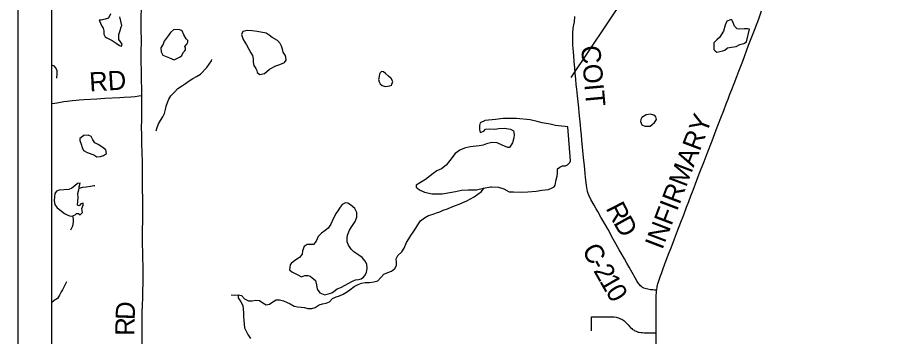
# Model space of a CAD drawing. Extents: x 0 to 34, y 0 to 22.
# Drawn here: x 23.344 to 25.975, y 17.236 to 18.181 of the extents above; entities that cross this region are included whole.
import ezdxf

# ---------------------------------------------------------------- set-up
doc = ezdxf.new("R2010")
doc.units = 0
for name, color, linetype in [('GM_X_Corporation', 7, 'Continuous'), ('GM_X_County_Road', 7, 'Continuous'), ('GM_X_County_Road_Text', 7, 'Continuous'), ('GM_X_Minor_Lake', 7, 'Continuous'), ('GM_X_Minor_River', 7, 'Continuous'), ('GM_X_Township_Road', 7, 'Continuous'), ('GM_X_Township_Road_Text', 7, 'Continuous'), ('SH_Data', 7, 'Continuous')]:
    doc.layers.add(name, color=color, linetype=linetype)

msp = doc.modelspace()

# ---------------------------------------------------------------- linework, layer by layer
at = {"layer": 'GM_X_Corporation'}
msp.add_lwpolyline([(28.775, 16.6777), (28.7553, 18.174), (28.7532, 18.52), (28.7531, 18.5321), (28.758, 19.3951), (28.7506, 19.9239), (23.4438, 19.9239), (23.4438, 15.6034)], dxfattribs=at)
at = {"layer": 'GM_X_County_Road'}
for points in [[(23.7117, 17.9505), (23.7114, 17.9629), (23.7106, 18.0029), (23.7103, 18.0247), (23.7102, 18.0502), (23.71, 18.0676), (23.71, 18.0807), (23.7104, 18.1105), (23.7099, 18.1501), (23.7102, 18.1856), (23.7103, 18.2052)], [(25.2382, 17.3724), (25.232, 17.3728), (25.2267, 17.3734), (25.2204, 17.3742), (25.2157, 17.375), (25.2118, 17.3757), (25.2077, 17.3765), (25.204, 17.3775), (25.2, 17.3789), (25.1966, 17.3808), (25.1939, 17.3825), (25.1907, 17.3855), (25.1865, 17.3906), (25.1828, 17.3956), (25.1797, 17.4008), (25.1748, 17.4092), (25.1564, 17.4415), (25.15, 17.4526), (25.1425, 17.4659), (25.136, 17.4774), (25.1275, 17.4925), (25.1173, 17.5105), (25.1096, 17.5244), (25.094, 17.5525), (25.0847, 17.5694), (25.073, 17.5898), (25.0637, 17.606), (25.0588, 17.6144), (25.0527, 17.6247), (25.0431, 17.642), (25.0369, 17.6546), (25.0348, 17.6597), (25.0333, 17.6652), (25.0318, 17.6718), (25.0309, 17.6772), (25.0301, 17.6832), (25.0291, 17.6924), (25.0275, 17.7068), (25.0262, 17.7192), (25.0238, 17.7419), (25.0216, 17.7658), (25.0168, 17.8175), (25.0155, 17.8321), (25.0138, 17.8489), (25.0122, 17.8632), (25.0103, 17.8813), (25.0086, 17.8995), (25.007, 17.9138), (25.0052, 17.9315), (25.0033, 17.9495), (25.0014, 17.9685), (25, 17.9825), (24.9986, 17.9983), (24.997, 18.0163), (24.9956, 18.0323), (24.994, 18.0505), (24.9925, 18.0685), (24.9915, 18.0801), (24.9901, 18.099), (24.9895, 18.1112), (24.9892, 18.122), (24.9893, 18.1302), (24.9895, 18.137), (24.9898, 18.1402), (24.9903, 18.145), (24.991, 18.1496), (24.9928, 18.1597), (24.9943, 18.1688), (24.995, 18.1735), (24.9954, 18.179), (24.9956, 18.1843)], [(25.2382, 17.3724), (25.2387, 17.3757), (25.2393, 17.3797), (25.24, 17.3842), (25.2408, 17.3879), (25.2419, 17.392), (25.2437, 17.398), (25.2455, 17.4035), (25.2476, 17.4095), (25.2497, 17.4155), (25.2524, 17.4226), (25.2555, 17.431), (25.2576, 17.4366), (25.2658, 17.4584), (25.2755, 17.4841), (25.2809, 17.4983), (25.2911, 17.5246), (25.3001, 17.5485), (25.3099, 17.5743), (25.3183, 17.5966), (25.3268, 17.6189), (25.3333, 17.6362), (25.3393, 17.6521), (25.346, 17.6695), (25.3577, 17.6995), (25.3646, 17.7176), (25.3786, 17.754), (25.3878, 17.7779), (25.4025, 17.8158), (25.415, 17.848), (25.4285, 17.8835), (25.437, 17.9057), (25.4447, 17.9258), (25.4498, 17.9392), (25.4556, 17.9541), (25.461, 17.968), (25.4676, 17.9853), (25.476, 18.007), (25.4818, 18.0223), (25.4933, 18.0521), (25.5109, 18.099), (25.5221, 18.1287), (25.5279, 18.144), (25.5358, 18.1651), (25.5407, 18.178), (25.5494, 18.201)], [(23.7123, 17.1947), (23.7125, 17.2376), (23.7124, 17.2618), (23.7125, 17.2723), (23.7128, 17.2847), (23.7132, 17.3067), (23.714, 17.3289), (23.7147, 17.3493), (23.7148, 17.3542), (23.715, 17.3635), (23.7155, 17.4008), (23.7156, 17.4207), (23.7156, 17.4473), (23.715, 17.4645), (23.7142, 17.485), (23.714, 17.5105), (23.7138, 17.531), (23.714, 17.5515), (23.7145, 17.5788), (23.7148, 17.6012), (23.7145, 17.6335), (23.7139, 17.682), (23.7135, 17.7528), (23.7122, 17.8075), (23.7115, 17.8324), (23.7112, 17.8572), (23.7113, 17.8765), (23.7114, 17.8988), (23.7117, 17.9192), (23.7117, 17.9505)], [(25.2367, 17.2467), (25.2366, 17.2703), (25.2365, 17.301), (25.2364, 17.3204), (25.2364, 17.33), (25.2365, 17.3396), (25.2366, 17.3462), (25.2368, 17.3537), (25.2369, 17.3589), (25.2373, 17.3639), (25.2377, 17.3679), (25.2382, 17.3724)], [(25.2371, 17.146), (25.2369, 17.1831), (25.2368, 17.2268), (25.2367, 17.2467)]]:
    msp.add_lwpolyline(points, dxfattribs=at)
at = {"layer": 'GM_X_Minor_Lake'}
for p, q in [((25.5048, 18.1098), (25.5136, 18.1471)), ((23.7897, 18.1267), (23.7777, 18.1114)), ((24.1142, 18.1132), (24.0982, 18.1226)), ((23.4595, 18.002), (23.4609, 18.0149)), ((24.4155, 18.0078), (24.414, 18.0004)), ((25.2074, 17.8929), (25.1942, 17.8852)), ((24.9829, 17.7561), (24.9749, 17.8573)), ((23.5501, 17.7816), (23.5695, 17.7741)), ((23.495, 17.6712), (23.4666, 17.669)), ((23.4887, 17.3978), (23.4765, 17.3733)), ((24.3019, 17.3803), (24.3365, 17.3996))]:
    msp.add_line(p, q, dxfattribs=at)
for points in [[(23.6185, 18.1921), (23.6126, 18.1792), (23.6035, 18.1761), (23.591, 18.1741), (23.5853, 18.174), (23.5934, 18.1563)], [(23.5934, 18.1563), (23.5973, 18.1495), (23.5988, 18.1419), (23.5993, 18.1324), (23.6028, 18.1237), (23.6081, 18.1215), (23.6233, 18.1137), (23.6358, 18.105), (23.6453, 18.0983), (23.6514, 18.0964), (23.6533, 18.1025), (23.6433, 18.1161), (23.6432, 18.1313), (23.6473, 18.1434), (23.6506, 18.1541), (23.6521, 18.1583), (23.649, 18.1707), (23.6466, 18.1832)], [(25.5136, 18.1471), (25.5079, 18.1481), (25.498, 18.1477), (25.4844, 18.1468), (25.4765, 18.1479), (25.4688, 18.1554), (25.4665, 18.1641), (25.463, 18.1706), (25.4611, 18.1743), (25.457, 18.1747), (25.4464, 18.1704), (25.4416, 18.159), (25.4364, 18.1412), (25.4244, 18.1221), (25.4162, 18.1148), (25.4079, 18.1064), (25.4081, 18.0863), (25.4115, 18.0822), (25.4164, 18.0788), (25.4342, 18.0823), (25.4406, 18.0843), (25.4481, 18.0912), (25.4602, 18.0932), (25.4738, 18.0955), (25.4852, 18.1013), (25.4969, 18.1041), (25.5048, 18.1098)], [(23.7777, 18.1114), (23.7751, 18.1023), (23.7684, 18.0912), (23.7689, 18.0799), (23.7743, 18.0697), (23.7834, 18.0663), (23.794, 18.0622), (23.8077, 18.0563), (23.8258, 18.0651), (23.8303, 18.069), (23.834, 18.0773), (23.8389, 18.0827), (23.8411, 18.0861), (23.8415, 18.0903), (23.8395, 18.096), (23.8455, 18.1025), (23.8485, 18.1085), (23.8481, 18.1131), (23.8428, 18.1187), (23.8362, 18.1305), (23.8312, 18.1418), (23.8248, 18.1452), (23.8161, 18.1462), (23.8055, 18.1446), (23.7964, 18.1374), (23.7897, 18.1267)], [(24.0982, 18.1226), (24.0894, 18.1294), (24.0799, 18.1346), (24.0538, 18.1405), (24.039, 18.1415), (24.0246, 18.1433), (24.011, 18.1401), (24.0069, 18.131), (24.012, 18.1162), (24.0223, 18.1004), (24.0285, 18.0879), (24.0354, 18.0766), (24.04, 18.0687), (24.0415, 18.0592), (24.0416, 18.0486), (24.044, 18.0387), (24.0501, 18.0304), (24.0528, 18.0244), (24.0536, 18.0183), (24.0612, 18.0123), (24.0759, 18.0155), (24.0906, 18.0281), (24.1091, 18.0377), (24.1212, 18.042), (24.1344, 18.0478), (24.1396, 18.0554), (24.1388, 18.0634), (24.1365, 18.0694), (24.1307, 18.0792), (24.1284, 18.0879), (24.126, 18.0963), (24.1214, 18.1049), (24.1142, 18.1132)], [(23.4609, 18.0149), (23.4605, 18.0244), (23.4562, 18.0335), (23.4524, 18.0376), (23.4438, 18.0406)], [(24.414, 18.0004), (24.4137, 17.9972), (24.4156, 17.9904), (24.4183, 17.9851), (24.424, 17.9798), (24.4335, 17.9772), (24.4471, 17.9785), (24.4517, 17.9812), (24.4558, 17.9914), (24.4508, 18.0009), (24.4431, 18.0073), (24.434, 18.0159), (24.4279, 18.02), (24.4226, 18.0211), (24.4188, 18.0177), (24.4162, 18.0131), (24.4155, 18.0078)], [(25.1942, 17.8852), (25.1916, 17.8791), (25.1905, 17.8734), (25.194, 17.8632), (25.2031, 17.8591), (25.2187, 17.8588), (25.2247, 17.8638), (25.2322, 17.8699), (25.2374, 17.8794), (25.2362, 17.887), (25.2298, 17.8919), (25.2195, 17.8952), (25.2074, 17.8929)], [(24.9749, 17.8573), (24.9674, 17.858), (24.9556, 17.8591), (24.9386, 17.8608), (24.9223, 17.8653), (24.8988, 17.8696), (24.8844, 17.8729), (24.8631, 17.8781), (24.8222, 17.8816), (24.7832, 17.8817), (24.7605, 17.8788), (24.7299, 17.8756), (24.7148, 17.869), (24.7134, 17.8614), (24.7127, 17.8496), (24.715, 17.8409), (24.7256, 17.8444), (24.7305, 17.8502), (24.7426, 17.851), (24.7581, 17.85), (24.7698, 17.8523), (24.7872, 17.8529), (24.8047, 17.8507), (24.8138, 17.8451), (24.8154, 17.8341), (24.8143, 17.8242), (24.811, 17.8098), (24.8021, 17.7961), (24.7968, 17.7957), (24.7801, 17.8031), (24.7649, 17.8095), (24.7493, 17.8108), (24.7335, 17.8069), (24.724, 17.8027), (24.7123, 17.8007), (24.6855, 17.7982), (24.6681, 17.7939), (24.6545, 17.7885), (24.641, 17.7778), (24.6248, 17.7576), (24.614, 17.7431), (24.6004, 17.7327), (24.5869, 17.7265), (24.5759, 17.7185), (24.5665, 17.712), (24.553, 17.7012), (24.5375, 17.692), (24.5247, 17.6847), (24.5255, 17.6783), (24.5354, 17.6704), (24.5502, 17.6637), (24.5722, 17.6582), (24.6025, 17.6584), (24.6248, 17.6627), (24.6418, 17.6659), (24.66, 17.6698), (24.6796, 17.6704), (24.7042, 17.6705), (24.725, 17.6756), (24.7458, 17.6796), (24.7488, 17.6796), (24.7693, 17.6779), (24.7852, 17.6731), (24.8008, 17.6648), (24.8133, 17.6642), (24.8375, 17.6632), (24.8561, 17.6649), (24.8806, 17.6662), (24.898, 17.6694), (24.9173, 17.671), (24.9283, 17.6764), (24.9343, 17.6791), (24.9369, 17.6845), (24.9402, 17.6997), (24.9428, 17.7111), (24.9438, 17.7198), (24.9445, 17.7331), (24.9509, 17.738), (24.9595, 17.7415), (24.9682, 17.742), (24.9739, 17.7447), (24.9769, 17.7473), (24.9807, 17.7519), (24.9829, 17.7561)], [(23.5695, 17.7741), (23.5782, 17.7685), (23.5892, 17.769), (23.5979, 17.7721), (23.6069, 17.7786), (23.6053, 17.7888), (23.5928, 17.7975), (23.5821, 17.8046), (23.5719, 17.8102), (23.5661, 17.8189), (23.5615, 17.8287), (23.5528, 17.8324), (23.5399, 17.8316), (23.5275, 17.8227), (23.5279, 17.8167), (23.5314, 17.8061), (23.5349, 17.7959), (23.5391, 17.7872), (23.5501, 17.7816)], [(23.4666, 17.669), (23.4587, 17.6663), (23.4542, 17.6598), (23.4527, 17.65), (23.4513, 17.6382), (23.4533, 17.6272), (23.4609, 17.6174), (23.4678, 17.6118), (23.4788, 17.6035), (23.4827, 17.5998), (23.4906, 17.596), (23.4975, 17.5934), (23.5043, 17.5923), (23.5137, 17.5966), (23.5178, 17.6004), (23.5235, 17.6001), (23.5289, 17.5959), (23.5356, 17.6036), (23.534, 17.6146), (23.5373, 17.6252), (23.5373, 17.6305), (23.5309, 17.6289), (23.5264, 17.6228), (23.5207, 17.6251), (23.5217, 17.6365), (23.5228, 17.6475), (23.5219, 17.6596), (23.5253, 17.6702), (23.5256, 17.6744), (23.5256, 17.679), (23.5293, 17.69), (23.5206, 17.6888), (23.5131, 17.6819), (23.504, 17.6758), (23.495, 17.6712)], [(24.3365, 17.3996), (24.3448, 17.403), (24.3539, 17.4046), (24.3618, 17.4062), (24.3686, 17.4116), (24.3743, 17.4173), (24.3776, 17.4264), (24.3802, 17.4367), (24.3789, 17.45), (24.3743, 17.459), (24.3648, 17.4692), (24.3549, 17.4767), (24.34, 17.4865), (24.3324, 17.4947), (24.3247, 17.5061), (24.3209, 17.5163), (24.3204, 17.5273), (24.3215, 17.536), (24.3274, 17.5505), (24.3342, 17.5619), (24.3439, 17.5764), (24.3495, 17.5889), (24.349, 17.6033), (24.3436, 17.6147), (24.3303, 17.626), (24.323, 17.6308), (24.3158, 17.6315), (24.306, 17.6265), (24.2993, 17.6189), (24.2929, 17.6079), (24.2881, 17.6014), (24.2787, 17.5842), (24.2724, 17.569), (24.2646, 17.5564), (24.2551, 17.5499), (24.2442, 17.5415), (24.2348, 17.5319), (24.2285, 17.5178), (24.2203, 17.5079), (24.2021, 17.5078), (24.1931, 17.502), (24.1886, 17.4891), (24.1876, 17.4792), (24.1789, 17.4697), (24.1658, 17.4605), (24.1548, 17.452), (24.1511, 17.4475), (24.1493, 17.433), (24.1565, 17.427), (24.1721, 17.4188), (24.1847, 17.4128), (24.1952, 17.4159), (24.2039, 17.416), (24.2108, 17.4145), (24.2153, 17.4108), (24.2264, 17.401), (24.2299, 17.3885), (24.2315, 17.376), (24.2392, 17.3647), (24.254, 17.3587), (24.2747, 17.3653), (24.2823, 17.3703), (24.2909, 17.3772), (24.3019, 17.3803)], [(23.4765, 17.3733), (23.4727, 17.3679), (23.4675, 17.3584), (23.4619, 17.3485), (23.4517, 17.342), (23.4438, 17.3355), (23.4438, 17.3354)]]:
    msp.add_lwpolyline(points, dxfattribs=at)
at = {"layer": 'GM_X_Minor_River'}
msp.add_line((25.1734, 18.2871), (24.984, 18.0034), dxfattribs=at)
for points in [[(23.7544, 17.8453), (23.7574, 17.8556), (23.7614, 17.8666), (23.767, 17.8762), (23.7738, 17.8872), (23.7786, 17.8967), (23.7819, 17.9089), (23.7841, 17.9188), (23.7874, 17.929), (23.7919, 17.9393), (23.7979, 17.9492), (23.8088, 17.9599), (23.8189, 17.971), (23.8291, 17.9783), (23.8411, 17.9856), (23.8517, 17.994), (23.8634, 18.0002), (23.8735, 18.0067), (23.8856, 18.0136), (23.9047, 18.0331), (23.9118, 18.043), (23.9186, 18.0526), (23.9197, 18.0567)], [(23.5256, 17.6756), (23.5366, 17.6787), (23.5471, 17.6788), (23.5592, 17.6811), (23.5694, 17.6831), (23.5721, 17.6835)], [(23.9765, 17.3585), (23.9868, 17.3578), (23.997, 17.359), (24.0072, 17.3565), (24.0164, 17.3467), (24.0278, 17.3411), (24.0384, 17.3412), (24.0497, 17.3428), (24.0603, 17.3421), (24.0706, 17.335), (24.0801, 17.329), (24.0899, 17.3313), (24.0997, 17.3378), (24.1103, 17.344), (24.1201, 17.3441), (24.1315, 17.3411), (24.141, 17.3374), (24.152, 17.3325), (24.163, 17.3258), (24.174, 17.3236), (24.1838, 17.3222), (24.1941, 17.3211), (24.2039, 17.3189), (24.2157, 17.3182), (24.2255, 17.3213), (24.2379, 17.329), (24.2477, 17.3321), (24.2583, 17.3345), (24.2685, 17.3384), (24.2775, 17.3483), (24.2877, 17.3533), (24.2975, 17.3564), (24.3084, 17.3614), (24.3182, 17.3668), (24.3288, 17.3733), (24.3412, 17.3837), (24.3533, 17.3898), (24.3631, 17.3937), (24.374, 17.3957), (24.3869, 17.3958), (24.3998, 17.3978), (24.4111, 17.4001), (24.4205, 17.4105), (24.4295, 17.42), (24.4412, 17.425), (24.4517, 17.4293), (24.4619, 17.4366), (24.4664, 17.4461), (24.4671, 17.4556), (24.4658, 17.4662), (24.4711, 17.4757), (24.4823, 17.4864), (24.4891, 17.4978), (24.4969, 17.5142), (24.5036, 17.5249), (24.5096, 17.5348), (24.516, 17.5451), (24.5238, 17.5565), (24.5298, 17.5668), (24.5384, 17.5786), (24.5501, 17.5878), (24.5618, 17.594), (24.5753, 17.5982), (24.5852, 17.6025), (24.5954, 17.6056), (24.6055, 17.6102), (24.618, 17.6141), (24.6286, 17.6188), (24.6421, 17.6238), (24.6523, 17.628), (24.6637, 17.6327), (24.6757, 17.6373), (24.6867, 17.6439), (24.6976, 17.65), (24.7081, 17.6573), (24.7187, 17.6657), (24.7272, 17.676)], [(23.5009, 17.5516), (23.5068, 17.5635), (23.509, 17.5742), (23.5093, 17.5836), (23.5071, 17.5936)], [(23.997, 17.359), (23.9974, 17.3496), (24.0055, 17.3382), (24.0108, 17.3273), (24.0121, 17.3167), (24.0129, 17.3057), (24.0134, 17.2951), (24.0138, 17.2829), (24.0151, 17.2719), (24.0163, 17.2613), (24.0209, 17.2515), (24.0263, 17.2417), (24.0339, 17.2296)]]:
    msp.add_lwpolyline(points, dxfattribs=at)
at = {"layer": 'GM_X_Township_Road'}
for points in [[(23.4438, 17.9263), (23.4542, 17.9279), (23.4653, 17.9297), (23.4805, 17.9323), (23.4903, 17.9338), (23.5063, 17.9357), (23.5174, 17.9367), (23.5261, 17.9373), (23.5397, 17.9382), (23.5782, 17.9405), (23.6017, 17.9419), (23.6464, 17.9443), (23.6594, 17.945), (23.6796, 17.9463), (23.692, 17.9476), (23.703, 17.9492), (23.7117, 17.9505)], [(25.0454, 17.2517), (25.0453, 17.2546), (25.0453, 17.2672), (25.0452, 17.2753), (25.0453, 17.2837), (25.0452, 17.2904), (25.0455, 17.2934)], [(25.0455, 17.2934), (25.0481, 17.2936), (25.0504, 17.2936), (25.0629, 17.2938), (25.0706, 17.2937), (25.0807, 17.2938), (25.0893, 17.2937), (25.1017, 17.2938), (25.1067, 17.2937), (25.1121, 17.2934), (25.1177, 17.2927), (25.1215, 17.2917), (25.1246, 17.2908), (25.1271, 17.2899), (25.1314, 17.2882), (25.1347, 17.2865), (25.1406, 17.2826), (25.143, 17.2808), (25.1446, 17.2793), (25.1473, 17.2768), (25.15, 17.2738), (25.1536, 17.2696), (25.1584, 17.264), (25.1607, 17.2617), (25.1643, 17.2587), (25.1668, 17.2566), (25.1713, 17.2538), (25.1736, 17.2526), (25.177, 17.2509), (25.1837, 17.2487), (25.1861, 17.2481), (25.1908, 17.2472), (25.1962, 17.2468), (25.2011, 17.2467), (25.2125, 17.2467), (25.2242, 17.2467), (25.2325, 17.2467), (25.2356, 17.2467), (25.2367, 17.2467)]]:
    msp.add_lwpolyline(points, dxfattribs=at)
at = {"layer": 'SH_Data'}
for p, q in [((23.3438, 20.0239), (23.3438, 13.0239)), ((23.4438, 19.9239), (23.4438, 13.1239))]:
    msp.add_line(p, q, dxfattribs=at)

# ---------------------------------------------------------------- texts
at = {"layer": 'GM_X_County_Road_Text'}
for s, height, rotation, p in [('COIT', 0.05682, 275.2175, (25.0136, 18.0962)), ('INFIRMARY', 0.05682, 69.1728, (25.2547, 17.4907)), ('R', 0.0568, 297.2737, (25.0864, 17.616)), ('D', 0.0568, 299.0802, (25.1087, 17.5728)), ('C', 0.0568, 299.3746, (25.0153, 17.4919)), ('2', 0.0568, 299.5001, (25.0497, 17.4308)), ('-', 0.0568, 299.4117, (25.0382, 17.4512)), ('1', 0.0568, 299.8827, (25.0671, 17.4)), ('0', 0.0568, 301.1303, (25.0853, 17.3685)), ('D', 0.0568, 87.8976, (23.6904, 17.2836)), ('R', 0.0568, 89.2467, (23.6898, 17.2373))]:
    msp.add_text(s, height=height, rotation=rotation, dxfattribs=at).set_placement(p)
at = {"layer": 'GM_X_Township_Road_Text'}
msp.add_text('RD', height=0.05682, rotation=3.4521, dxfattribs=at).set_placement((23.5575, 17.9618))

doc.saveas('drawing.dxf')
